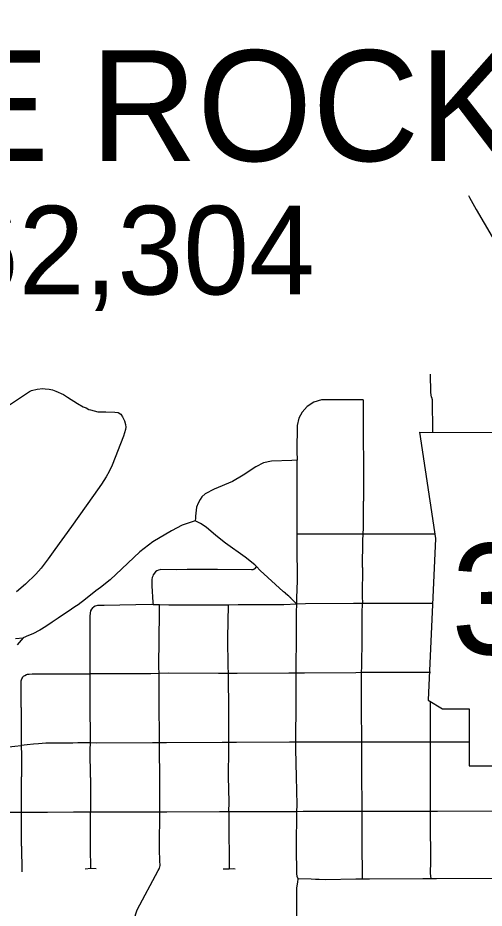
# Model space of a CAD drawing. Extents: x -19 to 366, y -4 to 359.
# Drawn here: x 154.044 to 154.466, y 192.869 to 193.673 of the extents above; entities that cross this region are included whole.
import ezdxf

# ---------------------------------------------------------------- set-up
doc = ezdxf.new("R2010")
doc.units = 0
for name, color, linetype in [('R_Border', 7, 'Continuous'), ('R_Fin Surface Annot', 7, 'Continuous'), ('R_Striping', 7, 'Continuous'), ('Sheet Fence', 7, 'Continuous')]:
    doc.layers.add(name, color=color, linetype=linetype)

msp = doc.modelspace()

# ---------------------------------------------------------------- linework, layer by layer
at = {"layer": 'R_Fin Surface Annot'}
for p, q in [((154.40697, 193.29849), (154.42139, 193.20237)), ((154.42139, 193.20237), (154.41498, 193.05658)), ((154.41498, 193.05658), (154.4278, 193.04857)), ((154.4278, 193.04857), (154.45183, 193.04857)), ((154.45183, 193.04857), (154.45183, 192.9973)), ((154.45183, 192.9973), (154.65369, 192.9973))]:
    msp.add_line(p, q, dxfattribs=at)
msp.add_lwpolyline([(154.40697, 193.29849), (154.69511, 193.29835)], dxfattribs=at)
at = {"layer": 'R_Striping'}
for points in [[(154.45121, 193.51231), (154.45212, 193.51036), (154.45822, 193.49968), (154.48006, 193.46251), (154.49241, 193.44073), (154.49566, 193.43575), (154.5003, 193.42714), (154.50399, 193.42091), (154.50695, 193.41537), (154.51104, 193.41097), (154.51527, 193.40659), (154.52365, 193.39936), (154.52786, 193.39591)], [(154.41782, 193.3302), (154.41741, 193.33433), (154.41708, 193.35086)], [(154.02262, 193.31404), (154.05469, 193.33519), (154.05654, 193.33606), (154.06152, 193.33732), (154.06672, 193.33781), (154.06885, 193.33778), (154.07244, 193.33725), (154.07547, 193.33663), (154.07839, 193.33568), (154.0854, 193.33255), (154.08916, 193.33021), (154.09807, 193.3244), (154.10328, 193.32141), (154.10589, 193.32037), (154.10832, 193.31911), (154.10992, 193.31864), (154.11301, 193.31768), (154.11641, 193.317), (154.11879, 193.31689), (154.12374, 193.31682), (154.13194, 193.31662), (154.13479, 193.31615), (154.13711, 193.31473), (154.13874, 193.31251), (154.14053, 193.3089), (154.14149, 193.30533), (154.14172, 193.30316), (154.14141, 193.30088), (154.13972, 193.29477), (154.12932, 193.26883), (154.12681, 193.26305), (154.12407, 193.25804), (154.11982, 193.25149), (154.1125, 193.24129), (154.09266, 193.21342), (154.0777, 193.1925), (154.07158, 193.18399), (154.06529, 193.17583), (154.06043, 193.17028), (154.05095, 193.16125), (154.04308, 193.15427)], [(154.35627, 193.3277), (154.31866, 193.32773), (154.31171, 193.32566), (154.3056, 193.32165), (154.30097, 193.31671), (154.29801, 193.31105), (154.29647, 193.3046), (154.29629, 193.28139), (154.29639, 193.27331)], [(154.35627, 193.3277), (154.35659, 193.23632)], [(154.41782, 193.3302), (154.4179, 193.32999), (154.41816, 193.32928), (154.41826, 193.32891), (154.41855, 193.32801), (154.41876, 193.29849)], [(154.29639, 193.27331), (154.29169, 193.273), (154.27337, 193.27242), (154.26617, 193.27079), (154.25934, 193.26735), (154.24786, 193.2598), (154.23799, 193.25411), (154.22146, 193.2471), (154.21344, 193.24273), (154.21051, 193.24014), (154.2089, 193.23764), (154.20699, 193.2344), (154.20563, 193.23071), (154.20466, 193.22277), (154.20453, 193.22074), (154.20443, 193.21845)], [(154.29667, 193.2063), (154.29669, 193.21437), (154.29649, 193.26593), (154.29639, 193.27331)], [(154.35628, 193.20639), (154.35658, 193.21209), (154.35657, 193.23611), (154.35659, 193.23632)], [(154.20443, 193.21845), (154.19254, 193.21453), (154.18308, 193.20953), (154.16623, 193.19956), (154.15443, 193.19032), (154.13819, 193.17501), (154.12766, 193.16512), (154.11889, 193.15816), (154.11474, 193.1553), (154.10521, 193.14758), (154.09858, 193.14274), (154.09717, 193.14166), (154.09485, 193.14012), (154.0905, 193.13729), (154.08535, 193.13377), (154.08071, 193.13054), (154.07519, 193.12683), (154.06935, 193.12307), (154.06392, 193.11959), (154.05769, 193.11634), (154.05366, 193.1148), (154.04912, 193.1129)], [(154.25969, 193.17715), (154.25816, 193.17863), (154.24947, 193.18565), (154.23192, 193.19822), (154.22313, 193.20533), (154.21418, 193.2126), (154.20908, 193.21595), (154.20443, 193.21845)], [(154.29616, 193.14328), (154.29628, 193.14866), (154.29682, 193.16463), (154.29665, 193.1967), (154.29667, 193.2063)], [(154.35628, 193.20639), (154.34946, 193.20631), (154.30407, 193.20648), (154.29667, 193.2063)], [(154.35566, 193.17643), (154.35597, 193.20066), (154.35628, 193.20639)], [(154.4208, 193.20633), (154.36229, 193.20646), (154.35628, 193.20639)], [(154.25969, 193.17715), (154.25807, 193.17514), (154.25789, 193.17496), (154.25777, 193.17482), (154.25747, 193.17461), (154.2571, 193.17448), (154.25674, 193.17437), (154.25656, 193.17433), (154.25618, 193.17427), (154.25542, 193.17422), (154.22451, 193.17444), (154.21827, 193.1746), (154.19718, 193.17448), (154.18735, 193.17434), (154.17347, 193.17437), (154.17239, 193.17414), (154.17119, 193.17379), (154.16979, 193.17321), (154.16853, 193.17235), (154.16657, 193.16982), (154.166, 193.16852), (154.16556, 193.16716), (154.16519, 193.1655), (154.16508, 193.16426), (154.16526, 193.15973), (154.16619, 193.14477), (154.16634, 193.14274)], [(154.29616, 193.14328), (154.29075, 193.1485), (154.29076, 193.14881), (154.29049, 193.14907), (154.2902, 193.14933), (154.28937, 193.15009), (154.28908, 193.15034), (154.28791, 193.15132), (154.28777, 193.15144), (154.286, 193.15287), (154.28585, 193.15299), (154.28408, 193.15442), (154.28393, 193.15454), (154.26323, 193.17372), (154.25969, 193.17715)], [(154.35566, 193.17643), (154.35533, 193.15095), (154.35532, 193.15043), (154.35545, 193.14379)], [(154.16634, 193.14274), (154.1649, 193.14279), (154.1221, 193.14195), (154.11604, 193.14186), (154.11395, 193.1414), (154.11237, 193.14037), (154.11223, 193.14022)], [(154.17213, 193.14256), (154.16634, 193.14274)], [(154.1719, 193.11215), (154.17208, 193.13466), (154.17213, 193.14256)], [(154.23454, 193.14243), (154.22748, 193.14241), (154.18064, 193.14228), (154.17213, 193.14256)], [(154.23379, 193.11197), (154.23379, 193.11292), (154.23454, 193.14243)], [(154.29616, 193.14328), (154.28439, 193.14262), (154.24313, 193.14246), (154.23454, 193.14243)], [(154.29581, 193.11233), (154.29593, 193.13596), (154.29616, 193.14328)], [(154.35545, 193.14379), (154.3473, 193.14378), (154.30413, 193.14364), (154.29616, 193.14328)], [(154.35513, 193.11234), (154.35539, 193.1355), (154.35545, 193.14379)], [(154.41882, 193.14381), (154.36241, 193.1438), (154.35545, 193.14379)], [(154.10957, 193.11125), (154.10952, 193.13275), (154.11, 193.13704), (154.11092, 193.13881), (154.11223, 193.14022)], [(154.0419, 193.11229), (154.04912, 193.1129)], [(154.04912, 193.1129), (154.04368, 193.10653)], [(154.10964, 193.08034), (154.10963, 193.0877), (154.10957, 193.11125)], [(154.17178, 193.08053), (154.1717, 193.08648), (154.1719, 193.11215)], [(154.23437, 193.08069), (154.23411, 193.0871), (154.23379, 193.11197)], [(154.2957, 193.08096), (154.29571, 193.08642), (154.29581, 193.11233)], [(154.35478, 193.08135), (154.35483, 193.08693), (154.35513, 193.11234)], [(154.04724, 193.0499), (154.04715, 193.06957), (154.04724, 193.07391), (154.0474, 193.07476), (154.0477, 193.07565), (154.04826, 193.07679), (154.04869, 193.07749), (154.04899, 193.07783)], [(154.04899, 193.07783), (154.04917, 193.07804), (154.05043, 193.0789), (154.05204, 193.07957), (154.05296, 193.07984), (154.05368, 193.08001), (154.05444, 193.08011), (154.05706, 193.08023), (154.06592, 193.08029), (154.07113, 193.08033), (154.08517, 193.08034), (154.08977, 193.08035), (154.09484, 193.08038), (154.09663, 193.08039), (154.10274, 193.08043), (154.10964, 193.08034)], [(154.17178, 193.08053), (154.16425, 193.08032), (154.11672, 193.08026), (154.10964, 193.08034)], [(154.10965, 193.0492), (154.10964, 193.07491), (154.10964, 193.08034)], [(154.23437, 193.08069), (154.22544, 193.08069), (154.18068, 193.08077), (154.17178, 193.08053)], [(154.17195, 193.05017), (154.17183, 193.07569), (154.17178, 193.08053)], [(154.2957, 193.08096), (154.28886, 193.08092), (154.24245, 193.0807), (154.23437, 193.08069)], [(154.23468, 193.05057), (154.23467, 193.05151), (154.2346, 193.0746), (154.23437, 193.08069)], [(154.29554, 193.05016), (154.2957, 193.0749), (154.2957, 193.08096)], [(154.35478, 193.08135), (154.34948, 193.08128), (154.30316, 193.081), (154.2957, 193.08096)], [(154.3548, 193.04999), (154.35468, 193.07431), (154.35478, 193.08135)], [(154.41699, 193.08139), (154.36054, 193.08142), (154.35478, 193.08135)], [(154.41703, 193.01869), (154.41702, 193.02448), (154.41705, 193.05529)], [(154.04724, 193.0499), (154.04725, 193.04794), (154.04726, 193.04142), (154.04724, 193.03413), (154.04722, 193.02535), (154.0472, 193.02033), (154.04725, 193.01556)], [(154.10966, 193.0179), (154.10966, 193.02423), (154.10965, 193.0492)], [(154.17218, 193.01798), (154.17207, 193.02482), (154.17195, 193.05017)], [(154.23477, 193.01823), (154.23477, 193.02386), (154.23468, 193.05057)], [(154.29539, 193.01844), (154.29539, 193.02333), (154.29554, 193.05016)], [(154.35491, 193.01866), (154.3548, 193.04999)], [(153.9838, 193.00934), (153.98963, 193.00911), (153.99569, 193.00922), (154.00144, 193.00961), (154.0093, 193.01043), (154.01524, 193.01131), (154.02297, 193.01263), (154.02988, 193.01353), (154.03616, 193.01425), (154.04159, 193.01488), (154.04725, 193.01556)], [(154.10966, 193.0179), (154.1048, 193.01802), (154.0985, 193.01795), (154.09396, 193.0178), (154.08652, 193.01778), (154.08072, 193.01774), (154.07648, 193.01771), (154.06948, 193.01754), (154.06286, 193.01712), (154.05832, 193.01673), (154.05256, 193.01619), (154.04725, 193.01556)], [(154.04725, 193.01556), (154.04732, 193.00694), (154.04733, 192.99933), (154.04734, 192.98979), (154.04734, 192.98712)], [(154.10976, 192.98674), (154.10965, 193.01179), (154.10966, 193.0179)], [(154.17218, 193.01798), (154.16574, 193.01794), (154.11563, 193.01774), (154.10966, 193.0179)], [(154.23477, 193.01823), (154.22875, 193.01825), (154.1785, 193.01801), (154.17218, 193.01798)], [(154.17231, 192.9869), (154.17227, 193.01202), (154.17218, 193.01798)], [(154.23463, 192.98742), (154.23476, 193.01239), (154.23477, 193.01823)], [(154.29539, 193.01844), (154.28959, 193.01845), (154.24173, 193.01822), (154.23477, 193.01823)], [(154.2959, 192.98724), (154.29537, 193.01222), (154.29539, 193.01844)], [(154.35491, 193.01866), (154.34865, 193.01863), (154.3017, 193.01843), (154.29539, 193.01844)], [(154.45183, 193.01858), (154.36104, 193.01868), (154.35491, 193.01866)], [(154.35506, 192.98799), (154.35493, 193.01314), (154.35491, 193.01866)], [(154.41704, 192.98674), (154.41702, 193.01323), (154.41703, 193.01869)], [(154.04745, 192.95511), (154.04734, 192.96268), (154.04735, 192.96781), (154.04735, 192.97496), (154.04737, 192.98069), (154.04734, 192.98712)], [(154.10976, 192.98674), (154.10968, 192.96183), (154.10971, 192.95535)], [(154.17233, 192.95536), (154.17237, 192.96195), (154.17231, 192.9869)], [(154.23484, 192.95564), (154.23503, 192.96435), (154.23463, 192.98742)], [(154.29635, 192.95578), (154.29644, 192.96209), (154.2959, 192.98724)], [(154.35524, 192.95591), (154.3552, 192.96196), (154.35506, 192.98799)], [(154.4171, 192.95599), (154.41702, 192.96188), (154.41704, 192.98674)], [(154.35524, 192.95591), (154.34774, 192.9559), (154.3021, 192.95583), (154.29635, 192.95578)], [(154.35518, 192.92541), (154.35526, 192.95048), (154.35524, 192.95591)], [(154.4171, 192.95599), (154.36171, 192.95592), (154.35524, 192.95591)], [(154.47964, 192.95619), (154.47415, 192.9562), (154.42328, 192.956), (154.4171, 192.95599)], [(154.41717, 192.92519), (154.41716, 192.93274), (154.41716, 192.95007), (154.4171, 192.95599)], [(154.04745, 192.95511), (154.04065, 192.95508), (154.03315, 192.95506), (154.02173, 192.95503), (154.01238, 192.95499), (154.00426, 192.95495), (153.99344, 192.95484), (153.98964, 192.95488), (153.98401, 192.95488)], [(154.10971, 192.95535), (154.10456, 192.95545), (154.10038, 192.95533), (154.0945, 192.95529), (154.0709, 192.95515), (154.0623, 192.95513), (154.05507, 192.95515), (154.04745, 192.95511)], [(154.04758, 192.92474), (154.04754, 192.92748), (154.0475, 192.93761), (154.04753, 192.94383), (154.04754, 192.94978), (154.04745, 192.95511)], [(154.17233, 192.95536), (154.16382, 192.95534), (154.11646, 192.95523), (154.10971, 192.95535)], [(154.10985, 192.92274), (154.10973, 192.94829), (154.10971, 192.95535)], [(154.17225, 192.92464), (154.17233, 192.95536)], [(154.23484, 192.95564), (154.22646, 192.95562), (154.17863, 192.95537), (154.17233, 192.95536)], [(154.23484, 192.95564), (154.23469, 192.94819), (154.23524, 192.90432)], [(154.29635, 192.95578), (154.29024, 192.95574), (154.24256, 192.95565), (154.23484, 192.95564)], [(154.29597, 192.92565), (154.29598, 192.92935), (154.29627, 192.95047), (154.29635, 192.95578)], [(154.04758, 192.92474), (154.04763, 192.90161)], [(154.17215, 192.90491), (154.17257, 192.90598), (154.1727, 192.90732), (154.17252, 192.91151), (154.17224, 192.92179), (154.17225, 192.92464)], [(154.29742, 192.89514), (154.2966, 192.89735), (154.29621, 192.90008), (154.29595, 192.92307), (154.29597, 192.92565)], [(154.35543, 192.8949), (154.35543, 192.90054), (154.35516, 192.92388), (154.35518, 192.92541)], [(154.41755, 192.89509), (154.41714, 192.90022), (154.4172, 192.91068), (154.41717, 192.92519)], [(154.10996, 192.90485), (154.10985, 192.92274)], [(154.10506, 192.90409), (154.10996, 192.90485)], [(154.10996, 192.90485), (154.11495, 192.90438)], [(154.15061, 192.71766), (154.15049, 192.72803), (154.15016, 192.79852), (154.14999, 192.84712), (154.14987, 192.85503), (154.14995, 192.85877), (154.15018, 192.86129), (154.1507, 192.86369), (154.15192, 192.86703), (154.17108, 192.90269), (154.17191, 192.9043), (154.17215, 192.90491)], [(154.2298, 192.90417), (154.23524, 192.90432)], [(154.23524, 192.90432), (154.23858, 192.90441), (154.24045, 192.90433)], [(154.29596, 192.74151), (154.29656, 192.83624), (154.2963, 192.88693), (154.29702, 192.89212)], [(154.29702, 192.89212), (154.29742, 192.89514)], [(154.35543, 192.8949), (154.34959, 192.89483), (154.32229, 192.89436), (154.31656, 192.89446), (154.31308, 192.89451), (154.30906, 192.89483), (154.29742, 192.89514)], [(154.41755, 192.89509), (154.41014, 192.89507), (154.36185, 192.89497), (154.35543, 192.8949)], [(154.47989, 192.89562), (154.47353, 192.89553), (154.42236, 192.89509), (154.41755, 192.89509)]]:
    msp.add_lwpolyline(points, dxfattribs=at)
at = {"layer": 'Sheet Fence'}
for points in [[(156.50946, 189.3937), (156.44759, 191.65634), (156.2114, 200.27623), (155.97446, 208.89626), (155.73678, 217.51643), (155.49836, 226.13674), (155.2592, 234.75719), (155.01929, 243.37778), (154.77865, 251.9985), (154.53727, 260.61937), (154.29515, 269.24038), (154.0523, 277.86152), (153.80871, 286.48281), (153.56438, 295.10424), (153.31933, 303.72581), (153.07354, 312.34752), (152.82702, 320.96938), (152.57978, 329.59137), (152.3318, 338.21351), (152.0831, 346.83579)], [(154.11585, 1.87092), (153.9063, 10.48743), (153.69602, 19.10409), (153.48501, 27.72087), (153.27327, 36.3378), (153.0608, 44.95486), (152.84759, 53.57206), (152.63366, 62.1894), (152.419, 70.80688), (152.20362, 79.42449), (151.98751, 88.04225), (151.77068, 96.66014), (151.55312, 105.27817), (151.33484, 113.89634), (151.11584, 122.51465), (150.89612, 131.13311), (150.67568, 139.7517), (150.45452, 148.37043), (150.23264, 156.98931), (150.01005, 165.60832), (149.78674, 174.22748), (149.56272, 182.84677), (149.33799, 191.46621), (149.11254, 200.0858), (148.88638, 208.70552), (148.65952, 217.32539), (148.43194, 225.9454), (148.20366, 234.56555), (147.97466, 243.18584), (147.74497, 251.80628), (147.51457, 260.42687), (147.28346, 269.04759), (147.05165, 277.66846), (146.81914, 286.28948), (146.58593, 294.91064), (146.35202, 303.53194), (146.11742, 312.15339), (145.88211, 320.77499), (145.64611, 329.39673), (145.40941, 338.01861), (145.17202, 346.64065)], [(0, 189.51617), (7.11214, 189.52059), (14.22427, 189.53386), (21.33637, 189.55597), (28.44845, 189.58693), (35.56048, 189.62672), (42.67245, 189.67537), (49.78436, 189.73285), (56.89619, 189.79918), (64.00793, 189.87436), (71.11958, 189.95838), (78.23111, 190.05124), (85.34253, 190.15294), (92.45381, 190.26349), (99.56495, 190.38288), (106.67593, 190.51112), (113.78675, 190.6482), (120.89739, 190.79412), (128.00785, 190.94888), (135.11811, 191.11248), (142.22816, 191.28493), (149.33799, 191.46621), (156.44759, 191.65634), (163.55694, 191.85531), (170.66605, 192.06312), (177.77489, 192.27977), (184.88345, 192.50526), (191.99173, 192.73959), (199.09971, 192.98276), (206.20739, 193.23477), (213.31474, 193.49561), (220.42177, 193.7653), (227.52845, 194.04382), (234.63479, 194.33118), (241.74076, 194.62738), (248.84635, 194.93241), (255.95157, 195.24628), (263.05638, 195.56898), (270.16079, 195.90052), (277.26478, 196.24089), (284.36834, 196.5901), (291.47147, 196.94814), (298.57414, 197.31501), (305.67635, 197.69072), (312.77809, 198.07525), (319.87934, 198.46862), (326.9801, 198.87082), (334.08035, 199.28185), (341.18009, 199.7017)]]:
    msp.add_spline(points, degree=3, dxfattribs=at)

# ---------------------------------------------------------------- texts
at = {"layer": 'R_Border'}
for s, height, p in [('LITTLE ROCK', 0.1, (153.63401, 193.54339)), ('Pop. 62,304', 0.08, (153.73557, 193.42293))]:
    msp.add_text(s, height=height, dxfattribs=at).set_placement(p)
at = {"layer": 'R_Fin Surface Annot'}
msp.add_text('365', height=0.1, dxfattribs=at).set_placement((154.4355, 193.09791))

doc.saveas('drawing.dxf')
